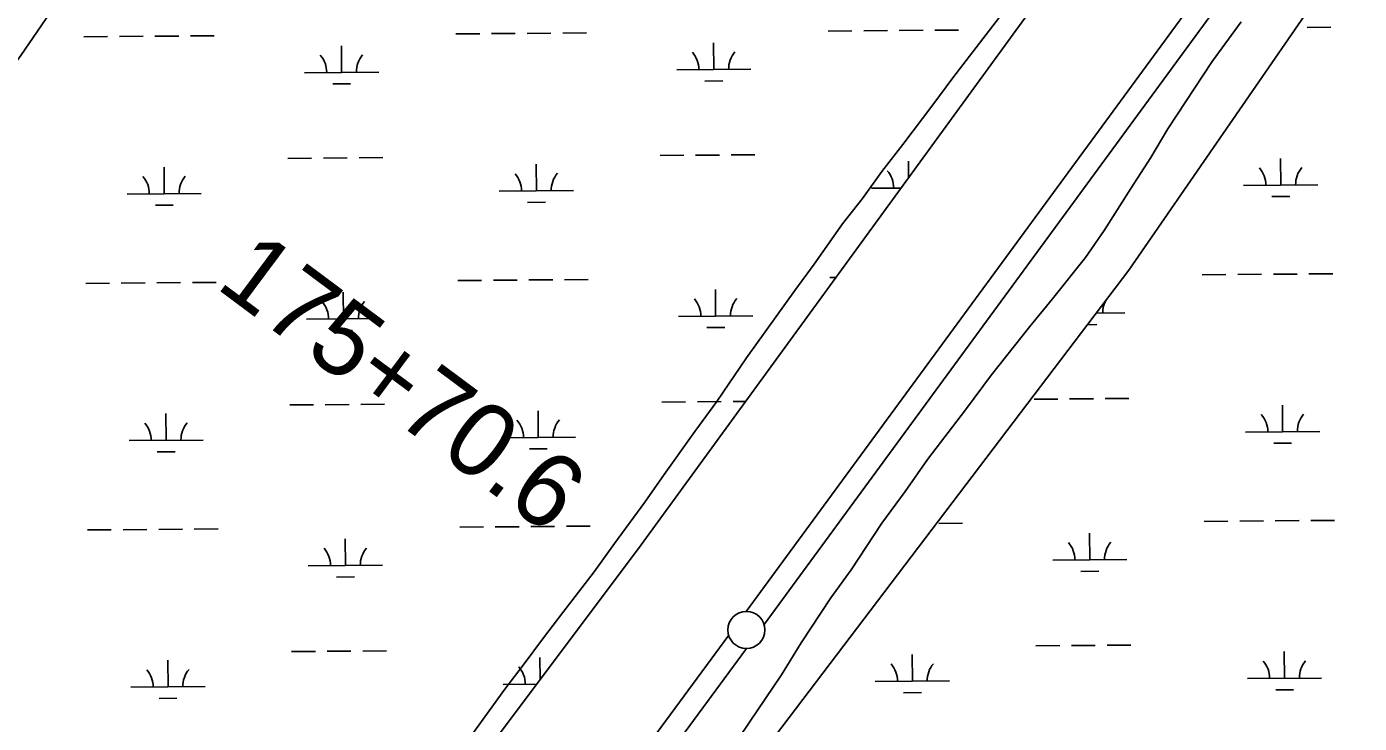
# Model space of a CAD drawing. Extents: x 3540316 to 3578335, y 553172 to 578787.
# Drawn here: x 3566381 to 3568178, y 562901 to 563841 of the extents above; entities that cross this region are included whole.
import ezdxf

# ---------------------------------------------------------------- set-up
doc = ezdxf.new("R2010")
doc.units = 0
for name, color, linetype in [('V-SITE-VEGE', 7, 'Continuous'), ('V-SURV-IDEN', 7, 'Continuous'), ('V-SURV-LINE', 7, 'Continuous'), ('V-WETL-SWMP', 7, 'Continuous')]:
    doc.layers.add(name, color=color, linetype=linetype)

msp = doc.modelspace()

# ---------------------------------------------------------------- linework, layer by layer
at = {"layer": 'V-SITE-VEGE'}
for points in [[(3567697.6, 563859.4), (3567630.2, 563771.6), (3567603, 563735.3), (3567562.8, 563681.8), (3567534.6, 563645.4), (3567508.5, 563609), (3567481.3, 563574.8), (3567443.3, 563520.2), (3567417.2, 563484.9), (3567352, 563394), (3567311.7, 563335.1), (3567282.4, 563294.5)], [(3567326.4, 562858.4), (3567355.8, 562902.3), (3567399.3, 562966.5), (3567425.5, 563009.4), (3567465.7, 563070.4), (3567492.9, 563107.8), (3567534.3, 563171), (3567565.8, 563213.8), (3567596.2, 563256.6), (3567647.3, 563324), (3567682.1, 563371.1), (3567734.2, 563436.3), (3567764.6, 563473.7), (3567809.1, 563529.3), (3567834.1, 563565.7), (3567870.1, 563622.5), (3567897.3, 563664.2), (3567920.1, 563702.8), (3567980, 563793.8), (3568019.1, 563847.3)], [(3567282.4, 563294.5), (3567241.1, 563236.7), (3567215, 563199.2), (3567173.7, 563143.6), (3567146.5, 563105.1), (3567104.1, 563050.5), (3567078, 563016.3), (3567052, 562981), (3567025.9, 562946.8), (3566934.6, 562820.5)]]:
    msp.add_lwpolyline(points, dxfattribs=at)
at = {"layer": 'V-SURV-LINE'}
for points in [[(3567351.5, 563051.8), (3568000.8, 563938)], [(3568025, 563920.3), (3567375.7, 563034.1)], [(3566513.1, 561912.7), (3567327.9, 563019.7)], [(3567352.1, 563001.9), (3566537.2, 561894.9)]]:
    msp.add_lwpolyline(points, dxfattribs=at)
msp.add_circle((3567351.8, 563026.9), 25, dxfattribs=at)
at = {"layer": 'V-WETL-SWMP'}
for p, q in [((3567867.7, 563512.4), (3568645.5, 564640.9)), ((3566960.1, 563831), (3566992.1, 563831.2)), ((3567008.1, 563831.3), (3567040.1, 563831.6)), ((3567056.1, 563831.7), (3567088.1, 563832)), ((3567104.1, 563832.1), (3567136.1, 563832.3)), ((3567462, 563834.8), (3567494, 563835.1)), ((3567510, 563835.2), (3567542, 563835.4)), ((3567558, 563835.6), (3567590, 563835.8)), ((3567606, 563835.9), (3567638, 563836.2)), ((3568107.9, 563839.8), (3568139.9, 563840.1)), ((3566458.2, 563827.1), (3566490.2, 563827.3)), ((3566506.2, 563827.5), (3566538.2, 563827.7)), ((3566554.2, 563827.8), (3566586.2, 563828.1)), ((3566602.2, 563828.2), (3566634.2, 563828.5)), ((3566805.9, 563779), (3566805.6, 563815)), ((3567307.8, 563782.9), (3567307.5, 563818.9)), ((3566755.9, 563778.6), (3566855.9, 563779.4)), ((3567257.8, 563782.5), (3567357.8, 563783.3)), ((3566794, 563763.5), (3566818, 563763.7)), ((3567295.9, 563767.4), (3567319.9, 563767.6)), ((3567235.3, 563666.9), (3567267.3, 563667.2)), ((3567283.3, 563667.3), (3567315.3, 563667.5)), ((3567331.3, 563667.6), (3567363.3, 563667.9)), ((3566566.7, 563615.3), (3566566.4, 563651.3)), ((3566733.4, 563663), (3566765.4, 563663.3)), ((3566781.4, 563663.4), (3566813.4, 563663.7)), ((3566829.4, 563663.8), (3566861.4, 563664)), ((3567068.6, 563619.2), (3567068.3, 563655.2)), ((3567570.3, 563636.7), (3567570.2, 563659.1)), ((3568072.3, 563626.9), (3568072.1, 563662.9)), ((3566516.7, 563614.9), (3566616.7, 563615.7)), ((3567018.6, 563618.8), (3567118.6, 563619.6)), ((3567520.5, 563622.7), (3567560.3, 563623)), ((3568022.3, 563626.5), (3568122.3, 563627.3)), ((3566554.8, 563599.8), (3566578.8, 563600)), ((3567056.7, 563603.7), (3567080.7, 563603.9)), ((3568060.5, 563611.4), (3568084.5, 563611.6)), ((3566520.1, 561737.5), (3567867.7, 563512.4)), ((3567966.4, 563506), (3567998.4, 563506.3)), ((3568014.4, 563506.4), (3568046.4, 563506.7)), ((3568062.4, 563506.8), (3568094.4, 563507)), ((3568110.4, 563507.1), (3568142.4, 563507.4)), ((3566460.8, 563494.4), (3566492.8, 563494.7)), ((3566508.8, 563494.8), (3566540.8, 563495)), ((3566556.7, 563495.2), (3566588.7, 563495.4)), ((3566604.7, 563495.5), (3566636.7, 563495.8)), ((3566962.6, 563498.3), (3566994.6, 563498.5)), ((3567010.6, 563498.7), (3567042.6, 563498.9)), ((3567058.6, 563499), (3567090.6, 563499.3)), ((3567106.6, 563499.4), (3567138.6, 563499.7)), ((3567464.5, 563502.2), (3567472.4, 563502.2)), ((3566808.4, 563446.4), (3566808.2, 563482.4)), ((3567310.3, 563450.2), (3567310.1, 563486.2)), ((3567823.5, 563454.2), (3567862.2, 563454.5)), ((3566758.5, 563446), (3566858.4, 563446.8)), ((3567260.3, 563449.8), (3567360.3, 563450.6)), ((3567298.5, 563434.7), (3567322.5, 563434.9)), ((3567811.7, 563438.7), (3567824.4, 563438.8)), ((3566796.6, 563430.8), (3566820.6, 563431)), ((3566735.9, 563330.4), (3566767.9, 563330.6)), ((3566783.9, 563330.7), (3566815.9, 563331)), ((3566831.9, 563331.1), (3566863.9, 563331.4)), ((3567237.8, 563334.2), (3567269.8, 563334.5)), ((3567285.8, 563334.6), (3567317.8, 563334.9)), ((3567333.8, 563335), (3567350.8, 563335.1)), ((3567739.7, 563338.1), (3567771.7, 563338.4)), ((3567787.7, 563338.5), (3567819.7, 563338.7)), ((3567835.7, 563338.9), (3567867.7, 563339.1)), ((3568074.9, 563294.3), (3568074.6, 563330.3)), ((3566569.2, 563282.7), (3566569, 563318.7)), ((3567071.1, 563286.5), (3567070.8, 563322.5)), ((3568024.9, 563293.9), (3568124.9, 563294.6)), ((3566519.2, 563282.3), (3566619.2, 563283)), ((3567021.1, 563286.1), (3567121.1, 563286.9)), ((3568063, 563278.7), (3568087, 563278.9)), ((3566557.4, 563267.1), (3566581.4, 563267.3)), ((3567059.2, 563271), (3567083.2, 563271.2)), ((3566965.2, 563165.6), (3566997.2, 563165.9)), ((3567013.2, 563166), (3567045.2, 563166.2)), ((3567061.2, 563166.4), (3567093.2, 563166.6)), ((3567109.2, 563166.7), (3567141.2, 563167)), ((3567611.1, 563170.6), (3567643.1, 563170.9)), ((3567969, 563173.4), (3568001, 563173.6)), ((3568017, 563173.7), (3568049, 563174)), ((3568065, 563174.1), (3568097, 563174.4)), ((3568113, 563174.5), (3568145, 563174.7)), ((3566463.3, 563161.8), (3566495.3, 563162)), ((3566511.3, 563162.1), (3566543.3, 563162.4)), ((3566559.3, 563162.5), (3566591.3, 563162.8)), ((3566607.3, 563162.9), (3566639.3, 563163.1)), ((3566811, 563113.7), (3566810.7, 563149.7)), ((3567814.8, 563121.4), (3567814.5, 563157.4)), ((3566761, 563113.3), (3566861, 563114.1)), ((3567764.8, 563121.1), (3567864.8, 563121.8)), ((3566799.1, 563098.2), (3566823.1, 563098.4)), ((3567802.9, 563105.9), (3567826.9, 563106.1)), ((3567742.3, 563005.4), (3567774.3, 563005.7)), ((3567790.3, 563005.8), (3567822.3, 563006.1)), ((3567838.3, 563006.2), (3567870.3, 563006.4)), ((3566571.8, 562950), (3566571.5, 562986)), ((3566738.5, 562997.7), (3566770.5, 562998)), ((3566786.5, 562998.1), (3566818.5, 562998.3)), ((3566834.5, 562998.4), (3566866.5, 562998.7)), ((3567073.6, 562960), (3567073.4, 562989.9)), ((3567575.6, 562957.7), (3567575.3, 562993.7)), ((3568077.5, 562961.6), (3568077.2, 562997.6)), ((3566521.8, 562949.6), (3566621.8, 562950.4)), ((3567023.7, 562953.5), (3567069, 562953.8)), ((3567525.6, 562957.3), (3567625.6, 562958.1)), ((3568027.5, 562961.2), (3568127.5, 562962)), ((3566559.9, 562934.5), (3566583.9, 562934.7)), ((3567563.7, 562942.2), (3567587.7, 562942.4)), ((3568065.6, 562946.1), (3568089.6, 562946.3))]:
    msp.add_line(p, q, dxfattribs=at)
for points in [[(3570527.2, 567578.2), (3569691.5, 566489.3), (3569377.5, 566094.2), (3568815.3, 565319.3), (3568050.5, 564296.3), (3567209.8, 563141.5), (3566602, 562331.1), (3566278, 562017), (3565673.4, 561197.5), (3565172.4, 560514.3), (3564922, 560189.3), (3564910.8, 560178.3), (3564898.3, 560174.2), (3564891.4, 560174.3), (3564881.7, 560179.9), (3564271.4, 560611.1), (3564168.1, 560690.9), (3564140.6, 560714.6), (3564125.6, 560738.3)], [(3564128.7, 560785.3), (3564144.1, 560804.6), (3564598.5, 561367.7), (3565068.9, 562029), (3565460.7, 562555.1), (3565775.7, 562994.5), (3566052.7, 563365), (3566373.2, 563801.7), (3566609.9, 564147.5), (3567640.3, 565577.6), (3568531.7, 566772.9), (3569002.7, 567390.8)]]:
    msp.add_lwpolyline(points, dxfattribs=at)
for centre, start, end in [((3566750.6, 563779.1), 359.6699, 41.2135), ((3566861.1, 563779.9), 139.6699, 181.2135), ((3567252.5, 563782.9), 359.6699, 41.2135), ((3567363, 563783.8), 139.6699, 181.2135), ((3568017.1, 563627), 359.6699, 41.2135), ((3568127.6, 563627.8), 139.6699, 181.2135), ((3566511.4, 563615.4), 359.6699, 41.2135), ((3566621.9, 563616.2), 139.6699, 181.2135), ((3567013.3, 563619.2), 359.6699, 41.2135), ((3567123.8, 563620.1), 139.6699, 181.2135), ((3567515.2, 563623.1), 359.6699, 41.2135), ((3566753.2, 563446.4), 359.6699, 41.2135), ((3566863.7, 563447.3), 139.6699, 181.2135), ((3567255.1, 563450.3), 359.6699, 41.2135), ((3567365.6, 563451.1), 139.6699, 181.2135), ((3567867.5, 563455), 154.1671, 181.2135), ((3567015.9, 563286.6), 359.6699, 41.2135), ((3567126.4, 563287.4), 139.6699, 181.2135), ((3568019.7, 563294.3), 359.6699, 41.2135), ((3568130.1, 563295.2), 139.6699, 181.2135), ((3566514, 563282.7), 359.6699, 41.2135), ((3566624.5, 563283.6), 139.6699, 181.2135), ((3566755.8, 563113.8), 359.6699, 41.2135), ((3566866.3, 563114.6), 139.6699, 181.2135), ((3567759.6, 563121.5), 359.6699, 41.2135), ((3567870, 563122.3), 139.6699, 181.2135), ((3568022.2, 562961.6), 359.6699, 41.2135), ((3568132.7, 562962.5), 139.6699, 181.2135), ((3566516.6, 562950), 359.6699, 41.2135), ((3566627, 562950.9), 139.6699, 181.2135), ((3567018.4, 562953.9), 359.6699, 41.2135), ((3567520.3, 562957.8), 359.6699, 41.2135), ((3567630.8, 562958.6), 139.6699, 181.2135)]:
    msp.add_arc(centre, 35.2, start, end, dxfattribs=at)

# ---------------------------------------------------------------- texts
at = {"layer": 'V-SURV-IDEN'}
msp.add_text('175+70.6', height=100, rotation=323.3192, dxfattribs=at).set_placement((3566634.3, 563489.7))

doc.saveas('drawing.dxf')
